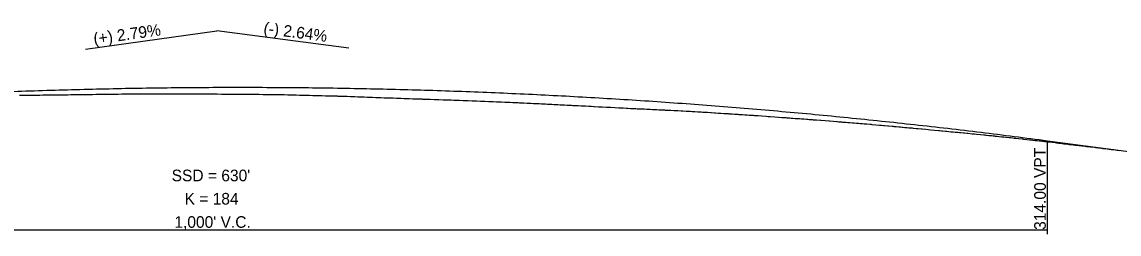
# Model space of a CAD drawing. Extents: x 1838386 to 1955906, y 719739 to 834437.
# Drawn here: x 1896826 to 1897486, y 826647 to 826775 of the extents above; entities that cross this region are included whole.
import ezdxf

# ---------------------------------------------------------------- set-up
doc = ezdxf.new("R2010")
doc.units = 0
for name, color, linetype in [('RD_DDB_GradeTX', 7, 'Continuous'), ('RD_DDB_Profile_EX', 7, 'Continuous'), ('RD_DDB_Profile_PR', 7, 'Continuous'), ('RD_DDB_StripGrade', 7, 'Continuous'), ('RD_DDB_VCLbl', 7, 'Continuous')]:
    doc.layers.add(name, color=color, linetype=linetype)

msp = doc.modelspace()

# ---------------------------------------------------------------- linework, layer by layer
at = {"layer": 'RD_DDB_GradeTX'}
for p in [(1896863.85, 826758.13), (1897022.39, 826758.7)]:
    msp.add_line(p, (1896943.08, 826769.18), dxfattribs=at)
at = {"layer": 'RD_DDB_Profile_EX'}
for points in [[(1896824.08, 826730.45), (1896825.72, 826730.47), (1896826.58, 826730.48), (1896828.22, 826730.49), (1896829.9, 826730.52), (1896830.72, 826730.52), (1896832.42, 826730.54), (1896833.22, 826730.55), (1896834.95, 826730.57), (1896835.72, 826730.57), (1896836.49, 826730.58), (1896838.22, 826730.6), (1896839.97, 826730.62), (1896840.72, 826730.62)], [(1896840.72, 826730.62), (1896842.49, 826730.64), (1896843.22, 826730.65), (1896845.02, 826730.68), (1896845.72, 826730.69), (1896847.53, 826730.72), (1896848.21, 826730.72), (1896848.89, 826730.73), (1896850.72, 826730.75), (1896851.39, 826730.76), (1896853.23, 826730.78), (1896855.08, 826730.81), (1896855.72, 826730.81), (1896857.61, 826730.84), (1896858.22, 826730.85), (1896860.13, 826730.88), (1896860.72, 826730.89), (1896862.65, 826730.91), (1896863.22, 826730.92), (1896863.77, 826730.93), (1896865.72, 826730.96), (1896866.28, 826730.96), (1896868.22, 826730.99), (1896870.2, 826731.02), (1896870.72, 826731.03), (1896872.72, 826731.06), (1896873.22, 826731.07), (1896875.24, 826731.1), (1896875.72, 826731.1), (1896877.77, 826731.12), (1896878.22, 826731.13), (1896880.28, 826731.14), (1896880.71, 826731.15), (1896881.14, 826731.15), (1896883.22, 826731.18), (1896883.65, 826731.19), (1896885.73, 826731.21), (1896886.13, 826731.21), (1896888.22, 826731.24), (1896890.36, 826731.25), (1896890.72, 826731.25), (1896892.88, 826731.27), (1896893.22, 826731.28), (1896895.4, 826731.29), (1896895.72, 826731.29), (1896896.04, 826731.29), (1896898.22, 826731.28), (1896900.99, 826731.31), (1896903.5, 826731.31), (1896905.72, 826731.32), (1896908.22, 826731.32), (1896910.72, 826731.33), (1896913.22, 826731.33), (1896915.89, 826731.33), (1896918.22, 826731.32), (1896920.85, 826731.32), (1896923.35, 826731.32), (1896925.72, 826731.31), (1896928.23, 826731.28), (1896930.78, 826731.27), (1896933.22, 826731.26), (1896935.72, 826731.24), (1896938.22, 826731.23), (1896940.72, 826731.22), (1896943.22, 826731.21), (1896945.72, 826731.19), (1896948.22, 826731.17), (1896950.81, 826731.16), (1896953.33, 826731.13), (1896955.85, 826731.14), (1896958.37, 826731.12), (1896960.72, 826731.11), (1896963.41, 826731.09), (1896965.72, 826731.06), (1896968.45, 826731.02), (1896970.97, 826730.99), (1896973.23, 826730.95), (1896975.99, 826730.9), (1896978.52, 826730.86), (1896980.73, 826730.83), (1896981.04, 826730.83), (1896983.22, 826730.8), (1896983.55, 826730.8), (1896985.72, 826730.74), (1896986.07, 826730.73), (1896988.23, 826730.7), (1896990.34, 826730.64), (1896990.72, 826730.63), (1896992.82, 826730.58), (1896993.22, 826730.57), (1896995.3, 826730.52), (1896995.72, 826730.51), (1896997.35, 826730.48), (1896997.79, 826730.47), (1896998.23, 826730.45), (1896998.68, 826730.45), (1897000.75, 826730.39), (1897001.22, 826730.38), (1897002.86, 826730.33), (1897003.28, 826730.31), (1897005.31, 826730.29)], [(1897005.31, 826730.29), (1897005.8, 826730.29), (1897006.3, 826730.27), (1897008.38, 826730.19), (1897008.84, 826730.18), (1897010.86, 826730.12), (1897011.38, 826730.11), (1897013.38, 826730.05), (1897013.9, 826730.04), (1897015.37, 826730), (1897015.9, 826729.99), (1897016.44, 826729.97), (1897018.43, 826729.92), (1897018.97, 826729.9), (1897019.42, 826729.89), (1897020.95, 826729.82), (1897021.5, 826729.8), (1897023.48, 826729.73), (1897024.02, 826729.71), (1897024.94, 826729.67), (1897026, 826729.63), (1897027.98, 826729.57), (1897028.53, 826729.55), (1897029.07, 826729.53), (1897030.46, 826729.49), (1897031.05, 826729.47), (1897031.6, 826729.45), (1897033.57, 826729.37), (1897035.56, 826729.29), (1897036.1, 826729.27), (1897036.63, 826729.25), (1897038.62, 826729.17), (1897039.15, 826729.15), (1897041.15, 826729.08), (1897041.67, 826729.07), (1897043.68, 826728.98), (1897044.18, 826728.97), (1897046.2, 826728.89), (1897046.69, 826728.88), (1897047.01, 826728.87), (1897048.72, 826728.81), (1897049.2, 826728.8), (1897051.25, 826728.71), (1897051.71, 826728.69), (1897052.53, 826728.66), (1897053.77, 826728.62), (1897055.86, 826728.54), (1897056.29, 826728.53), (1897056.72, 826728.52), (1897058.05, 826728.47), (1897058.82, 826728.45), (1897060.95, 826728.38), (1897061.34, 826728.37), (1897063.57, 826728.28), (1897063.87, 826728.27), (1897064.23, 826728.26), (1897066.4, 826728.2), (1897066.73, 826728.18), (1897069.09, 826728.11), (1897071.44, 826728.02), (1897073.96, 826727.95), (1897074.61, 826727.92), (1897076.7, 826727.85), (1897079.19, 826727.77), (1897080.12, 826727.74), (1897081.68, 826727.69), (1897084.17, 826727.6), (1897085.64, 826727.55), (1897086.66, 826727.52), (1897089.15, 826727.42), (1897091.3, 826727.34), (1897091.65, 826727.33), (1897094.22, 826727.23), (1897096.8, 826727.14), (1897099.38, 826727.04), (1897101.74, 826726.97), (1897102.2, 826726.95), (1897104.26, 826726.87), (1897106.79, 826726.78), (1897107.72, 826726.74), (1897108.97, 826726.68), (1897109.31, 826726.67), (1897111.45, 826726.57), (1897111.85, 826726.56), (1897112.26, 826726.54), (1897113.24, 826726.49), (1897114.36, 826726.44), (1897116.36, 826726.35), (1897116.89, 826726.33), (1897118.83, 826726.24), (1897119.41, 826726.22), (1897121.3, 826726.14), (1897121.94, 826726.11), (1897123.77, 826726.02), (1897124.47, 826725.99), (1897125.2, 826725.96), (1897127, 826725.87), (1897127.81, 826725.84), (1897129.79, 826725.75), (1897130.39, 826725.72), (1897132.04, 826725.63)], [(1897132.04, 826725.63), (1897133.59, 826725.56), (1897134.57, 826725.52), (1897135.31, 826725.48), (1897136.05, 826725.44), (1897137.09, 826725.39), (1897138.52, 826725.32), (1897139.62, 826725.26), (1897140.83, 826725.21), (1897142.15, 826725.14), (1897143.4, 826725.08), (1897144.67, 826725.02), (1897145.86, 826724.96), (1897146.35, 826724.93), (1897147.19, 826724.89), (1897148.31, 826724.83), (1897149.72, 826724.76), (1897150.77, 826724.71), (1897151.87, 826724.65), (1897152.25, 826724.64), (1897153.84, 826724.55), (1897154.77, 826724.5), (1897156.46, 826724.42), (1897157.39, 826724.37), (1897158.09, 826724.33), (1897159.83, 826724.25), (1897160.53, 826724.21), (1897162.36, 826724.11), (1897162.9, 826724.08), (1897164.32, 826724.01), (1897164.88, 826723.98), (1897166.94, 826723.87), (1897167.4, 826723.85), (1897167.84, 826723.82), (1897168.42, 826723.79), (1897169.93, 826723.71), (1897170.28, 826723.69), (1897172.73, 826723.56), (1897173.94, 826723.5), (1897174.98, 826723.44), (1897177.57, 826723.31), (1897179.46, 826723.21), (1897180.03, 826723.18), (1897182.69, 826723.04), (1897185.09, 826722.92), (1897187.27, 826722.8), (1897187.61, 826722.78), (1897189.71, 826722.68), (1897190.14, 826722.66), (1897190.5, 826722.64), (1897192.14, 826722.56), (1897192.68, 826722.54), (1897193.25, 826722.51), (1897195.19, 826722.42), (1897196.02, 826722.37), (1897196.96, 826722.33), (1897197.72, 826722.29), (1897199.38, 826722.22), (1897200.25, 826722.18), (1897201.82, 826722.09), (1897202.78, 826722.05), (1897203.84, 826722), (1897205.3, 826721.93), (1897206.63, 826721.87), (1897207.05, 826721.85), (1897207.83, 826721.82), (1897209.05, 826721.75), (1897210.36, 826721.69), (1897211.81, 826721.63), (1897212.57, 826721.59), (1897212.88, 826721.57), (1897213.85, 826721.53), (1897215.41, 826721.45), (1897216.27, 826721.4), (1897218.09, 826721.31), (1897218.69, 826721.28), (1897220.47, 826721.19), (1897222.45, 826721.08), (1897222.99, 826721.05), (1897223.61, 826721.02), (1897225.52, 826720.93), (1897225.89, 826720.91), (1897228.06, 826720.78), (1897229.13, 826720.72), (1897230.68, 826720.64), (1897232.65, 826720.52), (1897233.11, 826720.5), (1897234.65, 826720.4), (1897235.64, 826720.34), (1897238.46, 826720.17), (1897240.16, 826720.05), (1897240.69, 826720.02), (1897242.67, 826719.9), (1897243.22, 826719.86), (1897245.07, 826719.74), (1897245.76, 826719.71), (1897246.52, 826719.66), (1897248.28, 826719.54), (1897249.84, 826719.44), (1897250.81, 826719.38), (1897251.2, 826719.36)], [(1897251.2, 826719.36), (1897252.23, 826719.29), (1897253.34, 826719.22), (1897254.58, 826719.14), (1897255.87, 826719.05), (1897256.72, 826719), (1897257.27, 826718.96), (1897258.39, 826718.89), (1897259.38, 826718.82), (1897260.92, 826718.71), (1897261.79, 826718.65), (1897262.24, 826718.62), (1897263.46, 826718.54), (1897265.36, 826718.42), (1897265.98, 826718.37), (1897266.52, 826718.33), (1897267.76, 826718.25), (1897268.51, 826718.2), (1897268.92, 826718.17), (1897271.04, 826718.03), (1897273.65, 826717.85), (1897274.97, 826717.75), (1897276.1, 826717.66), (1897278.87, 826717.46), (1897281.16, 826717.29), (1897283.14, 826717.14), (1897283.69, 826717.1), (1897284.31, 826717.05), (1897285.53, 826716.96), (1897286.22, 826716.91), (1897287.91, 826716.78), (1897288.75, 826716.72), (1897289.83, 826716.65), (1897291.28, 826716.55), (1897292.62, 826716.45), (1897293.81, 826716.36), (1897295, 826716.27), (1897295.35, 826716.25), (1897296.35, 826716.18), (1897297.91, 826716.07), (1897298.87, 826715.99), (1897299.71, 826715.93), (1897300.87, 826715.84), (1897301.41, 826715.81), (1897302.08, 826715.75), (1897303.94, 826715.61), (1897306.47, 826715.43), (1897306.78, 826715.41), (1897309.15, 826715.22), (1897311.55, 826715.02), (1897311.91, 826714.99), (1897314.06, 826714.81), (1897316.21, 826714.64), (1897316.6, 826714.61), (1897317.42, 826714.54), (1897318.58, 826714.44), (1897319.13, 826714.39), (1897319.78, 826714.35), (1897321.65, 826714.19), (1897322.94, 826714.08), (1897323.26, 826714.05), (1897324.19, 826713.98), (1897325.62, 826713.87), (1897326.72, 826713.78), (1897328.03, 826713.67), (1897328.46, 826713.63), (1897329.25, 826713.57), (1897330.29, 826713.48), (1897331.79, 826713.37), (1897332.66, 826713.29), (1897333.98, 826713.19), (1897334.32, 826713.16), (1897336.3, 826713), (1897336.85, 826712.95), (1897337.32, 826712.91), (1897339.68, 826712.71), (1897341.92, 826712.52), (1897343.18, 826712.42), (1897344.45, 826712.3), (1897345.02, 826712.25), (1897346.99, 826712.07), (1897347.33, 826712.04), (1897349.52, 826711.83), (1897350.09, 826711.78), (1897350.54, 826711.74), (1897352.05, 826711.6), (1897353.7, 826711.45), (1897354.59, 826711.37), (1897355.65, 826711.28), (1897356.05, 826711.24), (1897357.12, 826711.14), (1897358.34, 826711.03), (1897359.66, 826710.92), (1897360.69, 826710.82), (1897361.57, 826710.75), (1897362.19, 826710.7), (1897363.99, 826710.53), (1897364.72, 826710.46), (1897365.32, 826710.41), (1897367.26, 826710.23), (1897367.67, 826710.19)], [(1897367.67, 826710.19), (1897369.79, 826709.99), (1897372.61, 826709.73), (1897375.12, 826709.48), (1897377.4, 826709.25), (1897378.13, 826709.18), (1897379.27, 826709.07), (1897379.93, 826709.01), (1897381.61, 826708.84), (1897382.47, 826708.76), (1897383.65, 826708.65), (1897385, 826708.53), (1897386.23, 826708.41), (1897387.54, 826708.29), (1897389.17, 826708.14), (1897390.07, 826708.06), (1897390.84, 826707.98), (1897392.61, 826707.82), (1897393.19, 826707.76), (1897394.69, 826707.63), (1897395.15, 826707.59), (1897397.79, 826707.33), (1897399.08, 826707.21), (1897400.33, 826707.08), (1897402.75, 826706.82), (1897404.73, 826706.61), (1897405.3, 826706.56), (1897405.99, 826706.49), (1897407.83, 826706.3), (1897409.33, 826706.14), (1897410.37, 826706.04), (1897411.24, 826705.95), (1897411.63, 826705.91), (1897412.9, 826705.78), (1897413.93, 826705.68), (1897415.45, 826705.52), (1897416.26, 826705.44), (1897416.76, 826705.38), (1897417.98, 826705.26), (1897420.12, 826705.03), (1897420.52, 826704.98), (1897420.85, 826704.95), (1897422.28, 826704.8), (1897423.06, 826704.71), (1897424.06, 826704.6), (1897425.59, 826704.43), (1897427.8, 826704.17), (1897428.14, 826704.13), (1897428.61, 826704.08), (1897430.67, 826703.86), (1897432.34, 826703.67), (1897433.32, 826703.57), (1897434.29, 826703.46), (1897435.74, 826703.3), (1897436.92, 826703.16), (1897438.3, 826703.01), (1897438.83, 826702.95), (1897440.01, 826702.82), (1897440.83, 826702.72), (1897441.49, 826702.64), (1897443.38, 826702.43), (1897444.35, 826702.32), (1897446.06, 826702.12), (1897447.64, 826701.93), (1897448.55, 826701.82), (1897449.87, 826701.66), (1897450.98, 826701.52), (1897452.95, 826701.28), (1897453.53, 826701.22), (1897454.27, 826701.14), (1897455.39, 826701), (1897456.07, 826700.91), (1897457.51, 826700.75), (1897458.62, 826700.62), (1897460, 826700.47), (1897461.15, 826700.34), (1897462.07, 826700.23), (1897463.69, 826700.04), (1897465.75, 826699.79), (1897466.63, 826699.68), (1897468.77, 826699.44), (1897469.82, 826699.31), (1897471.5, 826699.11), (1897471.95, 826699.05), (1897473.86, 826698.8), (1897475.72, 826698.57), (1897476.4, 826698.49), (1897477.46, 826698.37), (1897478.94, 826698.19), (1897480.27, 826698.03), (1897481.49, 826697.89), (1897483.04, 826697.71), (1897484.02, 826697.59), (1897484.81, 826697.5), (1897486.57, 826697.3)]]:
    msp.add_lwpolyline(points, dxfattribs=at)
at = {"layer": 'RD_DDB_Profile_PR'}
msp.add_line((1897443.08, 826703.1), (1897799.9, 826655.93), dxfattribs=at)
msp.add_spline([(1896443.08, 826699.43), (1896463.08, 826702.17), (1896483.08, 826704.8), (1896503.08, 826707.31), (1896523.08, 826709.72), (1896543.08, 826712.02), (1896563.08, 826714.22), (1896583.08, 826716.3), (1896603.08, 826718.27), (1896623.08, 826720.14), (1896643.08, 826721.9), (1896663.08, 826723.55), (1896683.08, 826725.09), (1896703.08, 826726.52), (1896723.08, 826727.84), (1896743.08, 826729.06), (1896763.08, 826730.16), (1896783.08, 826731.16), (1896803.08, 826732.05), (1896823.08, 826732.83), (1896843.08, 826733.5), (1896863.08, 826734.06), (1896883.08, 826734.51), (1896903.08, 826734.86), (1896923.08, 826735.09), (1896943.08, 826735.22), (1896963.08, 826735.24), (1896983.08, 826735.15), (1897003.08, 826734.95), (1897023.08, 826734.65), (1897043.08, 826734.23), (1897063.08, 826733.71), (1897083.08, 826733.07), (1897103.08, 826732.33), (1897123.08, 826731.48), (1897143.08, 826730.52), (1897163.08, 826729.45), (1897183.08, 826728.28), (1897203.08, 826726.99), (1897223.08, 826725.6), (1897243.08, 826724.1), (1897263.08, 826722.48), (1897283.08, 826720.76), (1897303.08, 826718.94), (1897323.08, 826717), (1897343.08, 826714.95), (1897363.08, 826712.8), (1897383.08, 826710.54), (1897403.08, 826708.16), (1897423.08, 826705.68), (1897443.08, 826703.1)], degree=3, dxfattribs=at)
at = {"layer": 'RD_DDB_VCLbl'}
for p, q in [((1897443.08, 826646.93), (1897443.08, 826703.1)), ((1896443.08, 826649.43), (1897443.08, 826649.43))]:
    msp.add_line(p, q, dxfattribs=at)

# ---------------------------------------------------------------- texts
at = {"layer": 'RD_DDB_GradeTX'}
for s, rotation, p in [('(+) 2.79%', 7.9411, (1896869.19, 826760.89)), ('(-) 2.64%', 352.47096, (1896970.79, 826767.53))]:
    msp.add_text(s, height=7, rotation=rotation, dxfattribs=at).set_placement(p)
at = {"layer": 'RD_DDB_StripGrade'}
msp.add_text('314.00 VPT', height=7, rotation=90, dxfattribs=at).set_placement((1897442.08, 826649.43))
at = {"layer": 'RD_DDB_VCLbl'}
for s, p in [("SSD = 630'", (1896915.77, 826678.68)), ('K = 184', (1896923.56, 826664.68)), ("1,000' V.C.", (1896917.42, 826650.68))]:
    msp.add_text(s, height=7, dxfattribs=at).set_placement(p)

doc.saveas('drawing.dxf')
